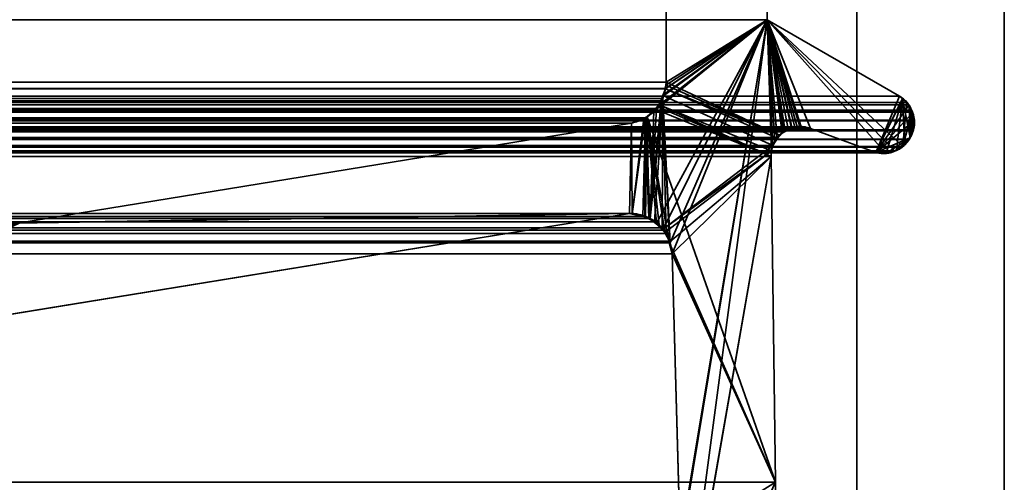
# Model space of a CAD drawing. Header units: millimetres. Extents: x -603 to 3703, y -120 to 193.
# Tile 585 of 656: x 1978.99 to 1989, y 2.65 to 7.35. Entities that reach past the tile are written whole.
import ezdxf

# ---------------------------------------------------------------- set-up
doc = ezdxf.new("R2010")
doc.units = ezdxf.units.MM
doc.layers.add('152', color=7, linetype='Continuous', true_color=0xffffff)

# ---------------------------------------------------------------- blocks, each defined once
blk = doc.blocks.new('UG_SURFACE_002')
at = {"layer": '152', "color": 252, "linetype": 'Continuous', "lineweight": 35}
for points in [[(2177.5, -35, 2213), (2177.5, 174.4, 2213), (822.5, 174.4, 2213), (822.5, -35, 2213)], [(972.5, -35, 2063), (972.5, 174.4, 2063), (2027.5, 174.4, 2063), (2027.5, -35, 2063)]]:
    blk.add_3dface(points, dxfattribs=at)
blk = doc.blocks.new('UG_SURFACE_089')
at = {"layer": '152', "color": 252, "linetype": 'Continuous', "lineweight": 35}
for points in [[(1011, -46.92, 2022.5), (1989, -46.92, 2022.5), (1989, 14.42, 2022.5), (1011, 14.42, 2022.5)], [(1012.5, -46.92, 2021), (1012.5, 14.42, 2021), (1987.5, 14.42, 2021), (1987.5, -46.92, 2021)], [(1989, 14.42, 2022.5), (1989, -46.92, 2022.5), (1987.5, -46.92, 2021), (1987.5, 14.42, 2021)]]:
    blk.add_3dface(points, dxfattribs=at)
blk = doc.blocks.new('UG_SURFACE_090')
at = {"layer": '152', "color": 252, "linetype": 'Continuous', "lineweight": 35}
for points in [[(1987.5, -46.92, 2021), (1987.5, 14.42, 2021), (1987.5, 14.42, -7), (1987.5, -46.92, -7)], [(1987.5, -46.92, -7), (1987.5, 14.42, -7), (1989, 14.42, -7), (1989, -46.92, -7)], [(1989, -46.92, 2022.5), (1989, 14.42, 2022.5), (1987.5, 14.42, 2021), (1987.5, -46.92, 2021)], [(1989, -46.92, 2022.5), (1989, -46.92, -7), (1989, 14.42, -7), (1989, 14.42, 2022.5)]]:
    blk.add_3dface(points, dxfattribs=at)
blk = doc.blocks.new('UG_SURFACE_144')
at = {"layer": '152', "color": 7, "linetype": 'Continuous', "lineweight": 35}
for points in [[(1014.439, 6.719, 2019.062), (1014.439, 11.866, 2019.062), (1985.561, 11.866, 2019.062), (1985.561, 6.719, 2019.062)], [(1985.561, 6.719, 2019.062), (1985.561, 11.866, 2019.062), (1986.589, 11.633, 2020.089), (1986.589, 7.354, 2020.089)], [(1986.589, 7.354, 2020.089), (1986.589, 11.633, 2020.089), (1013.411, 11.633, 2020.089), (1013.411, 7.354, 2020.089)], [(1987.935, 6.577, 2021.435), (1986.589, 7.354, 2020.089), (1013.411, 7.354, 2020.089), (1012.065, 6.577, 2021.435)], [(1986.589, 7.354, 2020.089), (1985.604, 5.082, 2019.104), (1985.527, 6.552, 2019.027), (1985.556, 6.651, 2019.056)], [(1986.589, 7.354, 2020.089), (1985.556, 6.653, 2019.057), (1985.561, 6.719, 2019.062)], [(1985.556, 6.651, 2019.056), (1985.556, 6.653, 2019.057), (1986.589, 7.354, 2020.089)], [(1985.622, 4.971, 2019.122), (1985.604, 5.082, 2019.104), (1986.589, 7.354, 2020.089)], [(1985.705, 2.041, 2019.205), (1985.622, 4.971, 2019.122), (1986.589, 7.354, 2020.089)], [(1985.685, 0.553, 2019.185), (1986.589, 7.354, 2020.089), (1986.633, 6.021, 2020.133), (1986.628, 5.961, 2020.128)], [(1985.688, 1.878, 2019.188), (1986.589, 7.354, 2020.089), (1985.685, 0.553, 2019.185)], [(1986.589, 7.354, 2020.089), (1985.688, 1.878, 2019.188), (1985.705, 2.041, 2019.205)], [(1987.968, 6.064, 2021.468), (1986.589, 7.354, 2020.089), (1987.935, 6.577, 2021.435), (1988.004, 6.512, 2021.504)], [(1986.589, 7.354, 2020.089), (1987.884, 6.02, 2021.384), (1987.839, 6, 2021.339), (1987.793, 6, 2021.293)], [(1986.589, 7.354, 2020.089), (1987.968, 6.064, 2021.468), (1987.959, 6.055, 2021.459), (1987.884, 6.02, 2021.384)], [(1986.589, 7.354, 2020.089), (1987.029, 6.248, 2020.529), (1986.934, 6.26, 2020.434)], [(1986.589, 7.354, 2020.089), (1986.647, 6.073, 2020.146), (1986.633, 6.021, 2020.133)], [(1986.589, 7.354, 2020.089), (1986.895, 6.265, 2020.395), (1986.843, 6.248, 2020.343)], [(1987.793, 6, 2021.293), (1987.693, 6.002, 2021.193), (1987.029, 6.248, 2020.529), (1986.589, 7.354, 2020.089)], [(1986.589, 7.354, 2020.089), (1986.692, 6.153, 2020.192), (1986.647, 6.073, 2020.146)], [(1986.589, 7.354, 2020.089), (1986.771, 6.224, 2020.272), (1986.76, 6.214, 2020.26)], [(1986.934, 6.26, 2020.434), (1986.895, 6.265, 2020.395), (1986.589, 7.354, 2020.089)], [(1986.843, 6.248, 2020.343), (1986.771, 6.224, 2020.272), (1986.589, 7.354, 2020.089)], [(1986.76, 6.214, 2020.26), (1986.694, 6.155, 2020.194), (1986.692, 6.153, 2020.192), (1986.589, 7.354, 2020.089)], [(1014.439, 6.719, 2019.062), (1985.556, 6.653, 2019.057), (1985.556, 6.651, 2019.056)], [(1014.439, 6.719, 2019.062), (1985.561, 6.719, 2019.062), (1985.556, 6.653, 2019.057)], [(1985.556, 6.651, 2019.056), (1014.447, 6.651, 2019.053), (1014.439, 6.719, 2019.062)], [(1014.447, 6.651, 2019.053), (1985.556, 6.651, 2019.056), (1985.527, 6.552, 2019.027)], [(1014.453, 6.609, 2019.047), (1014.447, 6.651, 2019.053), (1985.527, 6.552, 2019.027)], [(1014.453, 6.609, 2019.047), (1985.527, 6.552, 2019.027), (1985.512, 6.527, 2019.012)], [(1985.512, 6.527, 2019.012), (1014.487, 6.525, 2019.013), (1014.453, 6.609, 2019.047)], [(1011.995, 6.515, 2021.505), (1011.98, 6.501, 2021.52), (1988.029, 6.489, 2021.529)], [(1012.065, 6.577, 2021.435), (1011.995, 6.515, 2021.505), (1988.004, 6.512, 2021.504)], [(1988.029, 6.489, 2021.529), (1988.004, 6.512, 2021.504), (1011.995, 6.515, 2021.505)], [(1988.004, 6.512, 2021.504), (1987.935, 6.577, 2021.435), (1012.065, 6.577, 2021.435)], [(1014.493, 6.512, 2019.007), (1014.487, 6.525, 2019.013), (1985.512, 6.527, 2019.012)], [(1014.493, 6.512, 2019.007), (1985.512, 6.527, 2019.012), (1985.464, 6.449, 2018.964)], [(1014.493, 6.512, 2019.007), (1985.464, 6.449, 2018.964), (1985.435, 6.425, 2018.935)], [(1985.435, 6.425, 2018.935), (1014.564, 6.421, 2018.936), (1014.493, 6.512, 2019.007)], [(1985.442, 5.297, 2018.942), (1985.398, 5.332, 2018.898), (1985.527, 6.552, 2019.027)], [(1985.512, 6.527, 2019.012), (1985.527, 6.552, 2019.027), (1985.398, 5.332, 2018.898)], [(1985.398, 5.332, 2018.898), (1985.464, 6.449, 2018.964), (1985.512, 6.527, 2019.012)], [(1985.527, 6.552, 2019.027), (1985.52, 5.235, 2019.02), (1985.442, 5.297, 2018.942)], [(1985.561, 5.178, 2019.062), (1985.537, 5.212, 2019.037), (1985.52, 5.235, 2019.02), (1985.527, 6.552, 2019.027)], [(1985.527, 6.552, 2019.027), (1985.604, 5.082, 2019.104), (1985.596, 5.101, 2019.096)], [(1985.596, 5.101, 2019.096), (1985.561, 5.178, 2019.062), (1985.527, 6.552, 2019.027)], [(1988.004, 6.512, 2021.504), (1988.029, 6.489, 2021.529), (1988.057, 6.434, 2021.557), (1987.968, 6.064, 2021.468)], [(1011.935, 6.422, 2021.565), (1011.916, 6.342, 2021.584), (1988.084, 6.331, 2021.584)], [(1011.937, 6.424, 2021.563), (1011.935, 6.422, 2021.565), (1988.068, 6.413, 2021.568)], [(1011.935, 6.422, 2021.565), (1988.084, 6.331, 2021.584), (1988.068, 6.413, 2021.568)], [(1011.942, 6.435, 2021.558), (1011.937, 6.424, 2021.563), (1988.063, 6.424, 2021.563)], [(1988.068, 6.413, 2021.568), (1988.063, 6.424, 2021.563), (1011.937, 6.424, 2021.563)], [(1011.98, 6.501, 2021.52), (1011.942, 6.435, 2021.558), (1988.057, 6.434, 2021.557)], [(1988.063, 6.424, 2021.563), (1988.057, 6.434, 2021.557), (1011.942, 6.435, 2021.558)], [(1011.98, 6.501, 2021.52), (1988.057, 6.434, 2021.557), (1988.029, 6.489, 2021.529)], [(1014.57, 6.412, 2018.929), (1014.564, 6.421, 2018.936), (1985.435, 6.425, 2018.935)], [(1014.625, 6.369, 2018.875), (1014.57, 6.412, 2018.929), (1985.435, 6.425, 2018.935)], [(1014.625, 6.369, 2018.875), (1985.435, 6.425, 2018.935), (1985.353, 6.355, 2018.853)], [(1985.398, 5.332, 2018.898), (1985.353, 6.355, 2018.853), (1985.435, 6.425, 2018.935)], [(1985.435, 6.425, 2018.935), (1985.464, 6.449, 2018.964), (1985.398, 5.332, 2018.898)], [(1988.057, 6.434, 2021.557), (1988.063, 6.424, 2021.563), (1987.968, 6.064, 2021.468)], [(1988.035, 6.137, 2021.535), (1988.033, 6.133, 2021.533), (1987.968, 6.064, 2021.468), (1988.063, 6.424, 2021.563)], [(1988.072, 6.222, 2021.572), (1988.035, 6.137, 2021.535), (1988.063, 6.424, 2021.563)], [(1988.072, 6.222, 2021.572), (1988.063, 6.424, 2021.563), (1988.068, 6.413, 2021.568), (1988.084, 6.331, 2021.584)], [(1988.084, 6.331, 2021.584), (1011.915, 6.331, 2021.585), (1011.914, 6.301, 2021.586)], [(1988.084, 6.331, 2021.584), (1011.914, 6.301, 2021.586), (1011.923, 6.232, 2021.577)], [(1011.916, 6.342, 2021.584), (1011.915, 6.331, 2021.585), (1988.084, 6.331, 2021.584)], [(1011.923, 6.232, 2021.577), (1988.086, 6.323, 2021.586), (1988.084, 6.331, 2021.584)], [(1011.923, 6.232, 2021.577), (1988.077, 6.232, 2021.577), (1988.086, 6.323, 2021.586)], [(1014.625, 6.369, 2018.875), (1985.353, 6.355, 2018.853), (1985.334, 6.348, 2018.834)], [(1985.334, 6.348, 2018.834), (1014.666, 6.352, 2018.834), (1014.625, 6.369, 2018.875)], [(1014.666, 6.352, 2018.834), (1985.334, 6.348, 2018.834), (1985.208, 6.302, 2018.708)], [(1985.208, 6.302, 2018.708), (1014.792, 6.302, 2018.708), (1014.666, 6.352, 2018.834)], [(1985.208, 6.302, 2018.708), (1985.334, 6.348, 2018.834), (1985.216, 5.381, 2018.716)], [(1985.325, 5.352, 2018.825), (1985.216, 5.381, 2018.716), (1985.334, 6.348, 2018.834), (1985.353, 6.355, 2018.853)], [(1985.353, 6.355, 2018.853), (1985.398, 5.332, 2018.898), (1985.325, 5.352, 2018.825)], [(1988.084, 6.331, 2021.584), (1988.086, 6.323, 2021.586), (1988.077, 6.232, 2021.577), (1988.072, 6.222, 2021.572)], [(1011.923, 6.232, 2021.577), (1011.928, 6.222, 2021.572), (1988.072, 6.222, 2021.572)], [(1988.072, 6.222, 2021.572), (1988.077, 6.232, 2021.577), (1011.923, 6.232, 2021.577)], [(1988.072, 6.222, 2021.572), (1011.928, 6.222, 2021.572), (1011.96, 6.145, 2021.54)], [(1988.072, 6.222, 2021.572), (1011.96, 6.145, 2021.54), (1011.966, 6.138, 2021.534)], [(1011.966, 6.138, 2021.534), (1988.035, 6.137, 2021.535), (1988.072, 6.222, 2021.572)], [(1987.029, 6.248, 2020.529), (1987.693, 6.002, 2021.193), (1012.307, 6.002, 2021.193), (1012.971, 6.248, 2020.529)], [(1012.971, 6.248, 2020.529), (1013.066, 6.261, 2020.434), (1986.934, 6.26, 2020.434)], [(1986.934, 6.26, 2020.434), (1987.029, 6.248, 2020.529), (1012.971, 6.248, 2020.529)], [(1986.895, 6.265, 2020.395), (1013.066, 6.261, 2020.434), (1013.102, 6.266, 2020.398)], [(1986.895, 6.265, 2020.395), (1986.934, 6.26, 2020.434), (1013.066, 6.261, 2020.434)], [(1013.102, 6.266, 2020.398), (1986.843, 6.248, 2020.343), (1986.895, 6.265, 2020.395)], [(1013.102, 6.266, 2020.398), (1013.157, 6.248, 2020.343), (1986.843, 6.248, 2020.343)], [(1986.771, 6.224, 2020.272), (1013.157, 6.248, 2020.343), (1013.227, 6.225, 2020.273)], [(1986.771, 6.224, 2020.272), (1986.843, 6.248, 2020.343), (1013.157, 6.248, 2020.343)], [(1013.227, 6.225, 2020.273), (1986.76, 6.214, 2020.26), (1986.771, 6.224, 2020.272)], [(1013.227, 6.225, 2020.273), (1013.24, 6.214, 2020.26), (1986.76, 6.214, 2020.26)], [(1986.76, 6.214, 2020.26), (1013.24, 6.214, 2020.26), (1013.306, 6.156, 2020.194)], [(1013.306, 6.156, 2020.194), (1986.694, 6.155, 2020.194), (1986.76, 6.214, 2020.26)], [(1021.011, 5.287, 2012.489), (1014.792, 6.302, 2018.708), (1985.208, 6.302, 2018.708), (1978.989, 5.287, 2012.489)], [(1978.989, 5.287, 2012.489), (1985.208, 6.302, 2018.708), (1985.189, 5.381, 2018.689)], [(1985.208, 6.302, 2018.708), (1985.216, 5.381, 2018.716), (1985.189, 5.381, 2018.689)], [(1988.035, 6.137, 2021.535), (1011.966, 6.138, 2021.534), (1012.027, 6.066, 2021.473)], [(1988.033, 6.133, 2021.533), (1988.035, 6.137, 2021.535), (1012.027, 6.066, 2021.473)], [(1988.033, 6.133, 2021.533), (1012.027, 6.066, 2021.473), (1012.031, 6.064, 2021.469)], [(1012.031, 6.064, 2021.469), (1987.968, 6.064, 2021.468), (1988.033, 6.133, 2021.533)], [(1986.692, 6.153, 2020.192), (1013.306, 6.156, 2020.194), (1013.307, 6.155, 2020.193)], [(1986.692, 6.153, 2020.192), (1986.694, 6.155, 2020.194), (1013.306, 6.156, 2020.194)], [(1013.307, 6.155, 2020.193), (1986.647, 6.073, 2020.146), (1986.692, 6.153, 2020.192)], [(1013.307, 6.155, 2020.193), (1013.353, 6.073, 2020.146), (1986.647, 6.073, 2020.146)], [(1012.031, 6.064, 2021.469), (1012.116, 6.018, 2021.384), (1987.884, 6.02, 2021.384)], [(1987.884, 6.02, 2021.384), (1987.959, 6.055, 2021.459), (1012.031, 6.064, 2021.469)], [(1987.959, 6.055, 2021.459), (1987.968, 6.064, 2021.468), (1012.031, 6.064, 2021.469)], [(1987.884, 6.02, 2021.384), (1012.116, 6.018, 2021.384), (1012.139, 6.005, 2021.361)], [(1987.839, 6, 2021.339), (1987.884, 6.02, 2021.384), (1012.139, 6.005, 2021.361)], [(1986.633, 6.021, 2020.133), (1013.353, 6.073, 2020.146), (1013.371, 5.98, 2020.128)], [(1986.633, 6.021, 2020.133), (1986.647, 6.073, 2020.146), (1013.353, 6.073, 2020.146)], [(1013.371, 5.98, 2020.128), (1986.628, 5.961, 2020.128), (1986.633, 6.021, 2020.133)], [(1012.139, 6.005, 2021.361), (1012.207, 5.999, 2021.293), (1987.793, 6, 2021.293)], [(1987.793, 6, 2021.293), (1987.839, 6, 2021.339), (1012.139, 6.005, 2021.361)], [(1012.207, 5.999, 2021.293), (1012.263, 5.994, 2021.237), (1987.693, 6.002, 2021.193)], [(1987.693, 6.002, 2021.193), (1987.793, 6, 2021.293), (1012.207, 5.999, 2021.293)], [(1012.263, 5.994, 2021.237), (1012.307, 6.002, 2021.193), (1987.693, 6.002, 2021.193)], [(1986.675, 2.646, 2020.175), (1986.628, 5.961, 2020.128), (1013.372, 5.961, 2020.128), (1013.325, 2.646, 2020.175)], [(1013.371, 5.98, 2020.128), (1013.372, 5.961, 2020.128), (1986.628, 5.961, 2020.128)], [(1985.688, 0.552, 2019.188), (1985.685, 0.553, 2019.185), (1986.628, 5.961, 2020.128)], [(1985.688, 0.552, 2019.188), (1986.628, 5.961, 2020.128), (1986.675, 2.646, 2020.175)], [(1014.557, 5.298, 2018.943), (1014.675, 5.361, 2018.825), (1985.325, 5.352, 2018.825)], [(1985.325, 5.352, 2018.825), (1985.398, 5.332, 2018.898), (1014.557, 5.298, 2018.943)], [(1985.398, 5.332, 2018.898), (1985.442, 5.297, 2018.942), (1014.557, 5.298, 2018.943)], [(1985.216, 5.381, 2018.716), (1014.675, 5.361, 2018.825), (1014.678, 5.363, 2018.822)], [(1985.216, 5.381, 2018.716), (1985.325, 5.352, 2018.825), (1014.675, 5.361, 2018.825)], [(1014.678, 5.363, 2018.822), (1014.811, 5.381, 2018.689), (1985.189, 5.381, 2018.689)], [(1985.189, 5.381, 2018.689), (1985.216, 5.381, 2018.716), (1014.678, 5.363, 2018.822)], [(1014.811, 5.381, 2018.689), (1023.915, 3.898, 2009.585), (1976.085, 3.898, 2009.585), (1985.189, 5.381, 2018.689)], [(1985.189, 5.381, 2018.689), (1976.085, 3.898, 2009.585), (1978.921, 5.282, 2012.421), (1978.972, 5.285, 2012.472)], [(1985.189, 5.381, 2018.689), (1978.972, 5.285, 2012.472), (1978.989, 5.287, 2012.489)], [(1985.561, 5.178, 2019.062), (1014.439, 5.178, 2019.062), (1014.465, 5.209, 2019.035)], [(1985.52, 5.235, 2019.02), (1014.465, 5.209, 2019.035), (1014.528, 5.282, 2018.972)], [(1985.52, 5.235, 2019.02), (1985.537, 5.212, 2019.037), (1014.465, 5.209, 2019.035)], [(1014.465, 5.209, 2019.035), (1985.537, 5.212, 2019.037), (1985.561, 5.178, 2019.062)], [(1985.52, 5.235, 2019.02), (1014.528, 5.282, 2018.972), (1014.557, 5.298, 2018.943)], [(1014.557, 5.298, 2018.943), (1985.442, 5.297, 2018.942), (1985.52, 5.235, 2019.02)], [(1021.011, 5.287, 2012.489), (1978.989, 5.287, 2012.489), (1978.972, 5.285, 2012.472)], [(1985.561, 5.178, 2019.062), (1014.404, 5.101, 2019.096), (1014.439, 5.178, 2019.062)], [(1985.561, 5.178, 2019.062), (1985.596, 5.101, 2019.096), (1014.404, 5.101, 2019.096)], [(1985.604, 5.082, 2019.104), (1014.378, 4.971, 2019.122), (1014.396, 5.082, 2019.104)], [(1985.604, 5.082, 2019.104), (1985.622, 4.971, 2019.122), (1014.378, 4.971, 2019.122)], [(1014.396, 5.082, 2019.104), (1014.404, 5.101, 2019.096), (1985.596, 5.101, 2019.096), (1985.604, 5.082, 2019.104)], [(1014.295, 2.041, 2019.205), (1014.378, 4.971, 2019.122), (1985.622, 4.971, 2019.122), (1985.705, 2.041, 2019.205)]]:
    blk.add_3dface(points, dxfattribs=at)
blk = doc.blocks.new('UG_SURFACE_145')
at = {"layer": '152', "color": 7, "linetype": 'Continuous', "lineweight": 35}
for points in [[(1986.589, 11.633, -7), (1986.589, 7.354, -7), (1985.561, 6.719, -7), (1985.561, 11.866, -7)], [(1986.589, 7.354, 2020.089), (1986.589, 11.633, 2020.089), (1985.561, 11.866, 2019.062), (1985.561, 6.719, 2019.062)], [(1985.561, 6.719, 2019.062), (1985.561, 11.866, 2019.062), (1985.561, 11.866, -7), (1985.561, 6.719, -7)], [(1986.589, 7.354, -7), (1986.589, 11.633, -7), (1986.589, 11.633, 2020.089), (1986.589, 7.354, 2020.089)], [(1986.589, 7.354, 2020.089), (1985.369, 6.365, 2018.869), (1985.387, 5.338, 2018.887), (1985.462, 5.277, 2018.962)], [(1985.452, 6.446, 2018.952), (1985.369, 6.365, 2018.869), (1986.589, 7.354, 2020.089)], [(1985.475, 6.47, 2018.975), (1985.452, 6.446, 2018.952), (1986.589, 7.354, 2020.089)], [(1985.462, 5.277, 2018.962), (1985.53, 5.222, 2019.031), (1986.589, 7.354, 2020.089)], [(1986.589, 7.354, 2020.089), (1985.491, 6.485, 2018.991), (1985.475, 6.47, 2018.975)], [(1985.536, 6.58, 2019.036), (1985.491, 6.485, 2018.991), (1986.589, 7.354, 2020.089)], [(1986.647, 6.073, 2020.146), (1986.668, 6.119, 2020.168), (1986.589, 7.354, 2020.089), (1985.53, 5.222, 2019.031)], [(1986.589, 7.354, 2020.089), (1985.543, 6.596, 2019.043), (1985.536, 6.58, 2019.036)], [(1985.557, 6.689, 2019.057), (1985.543, 6.596, 2019.043), (1986.589, 7.354, 2020.089)], [(1986.589, 7.354, 2020.089), (1985.561, 6.719, 2019.062), (1985.557, 6.689, 2019.057)], [(1986.752, 6.205, -7), (1986.713, 6.178, -7), (1985.561, 6.719, -7), (1986.589, 7.354, -7)], [(1987.935, 6.577, -7), (1986.589, 7.354, -7), (1986.589, 7.354, 2020.089), (1987.935, 6.577, 2021.435)], [(1986.589, 7.354, -7), (1986.802, 6.24, -7), (1986.752, 6.205, -7)], [(1986.589, 7.354, -7), (1986.92, 6.267, -7), (1986.837, 6.248, -7)], [(1987.693, 6.002, -7), (1987.029, 6.248, -7), (1986.589, 7.354, -7), (1987.935, 6.577, -7)], [(1986.837, 6.248, -7), (1986.802, 6.24, -7), (1986.589, 7.354, -7)], [(1986.589, 7.354, -7), (1987.029, 6.248, -7), (1986.934, 6.265, -7)], [(1986.934, 6.265, -7), (1986.92, 6.267, -7), (1986.589, 7.354, -7)], [(1986.589, 7.354, 2020.089), (1986.75, 6.207, 2020.25), (1986.838, 6.247, 2020.338)], [(1986.589, 7.354, 2020.089), (1986.668, 6.119, 2020.168), (1986.691, 6.146, 2020.191)], [(1986.589, 7.354, 2020.089), (1986.869, 6.261, 2020.369), (1986.934, 6.256, 2020.434)], [(1986.589, 7.354, 2020.089), (1986.742, 6.203, 2020.241), (1986.75, 6.207, 2020.25)], [(1986.934, 6.256, 2020.434), (1987.029, 6.248, 2020.529), (1986.589, 7.354, 2020.089)], [(1986.691, 6.146, 2020.191), (1986.742, 6.203, 2020.241), (1986.589, 7.354, 2020.089)], [(1986.838, 6.247, 2020.338), (1986.869, 6.261, 2020.369), (1986.589, 7.354, 2020.089)], [(1987.935, 6.577, 2021.435), (1986.589, 7.354, 2020.089), (1987.029, 6.248, 2020.529), (1987.693, 6.002, 2021.193)], [(1985.561, 6.719, -7), (1985.559, 6.688, -7), (1985.557, 6.689, 2019.057)], [(1985.557, 6.689, 2019.057), (1985.561, 6.719, 2019.062), (1985.561, 6.719, -7)], [(1985.559, 6.688, -7), (1985.561, 6.719, -7), (1986.713, 6.178, -7)], [(1986.694, 6.147, -7), (1986.647, 6.073, -7), (1985.529, 6.582, -7), (1985.556, 6.65, -7)], [(1985.556, 6.65, -7), (1985.529, 6.582, -7), (1985.536, 6.58, 2019.036)], [(1985.559, 6.688, -7), (1985.556, 6.65, -7), (1985.536, 6.58, 2019.036)], [(1985.536, 6.58, 2019.036), (1985.543, 6.596, 2019.043), (1985.559, 6.688, -7)], [(1985.543, 6.596, 2019.043), (1985.557, 6.689, 2019.057), (1985.559, 6.688, -7)], [(1986.713, 6.178, -7), (1985.556, 6.65, -7), (1985.559, 6.688, -7)], [(1985.556, 6.65, -7), (1986.713, 6.178, -7), (1986.694, 6.147, -7)], [(1985.529, 6.582, -7), (1985.492, 6.486, -7), (1985.491, 6.485, 2018.991)], [(1985.491, 6.485, 2018.991), (1985.536, 6.58, 2019.036), (1985.529, 6.582, -7)], [(1985.492, 6.486, -7), (1985.529, 6.582, -7), (1986.647, 6.073, -7), (1986.632, 6.018, -7)], [(1987.935, 6.577, -7), (1987.949, 6.569, -7), (1987.966, 6.552, -7), (1987.693, 6.002, -7)], [(1987.693, 6.002, 2021.193), (1987.966, 6.549, 2021.466), (1987.935, 6.577, 2021.435)], [(1987.693, 6.002, -7), (1987.966, 6.552, -7), (1988.03, 6.485, -7)], [(1987.966, 6.549, 2021.466), (1987.693, 6.002, 2021.193), (1987.803, 6.006, 2021.303)], [(1987.966, 6.549, 2021.466), (1987.803, 6.006, 2021.303), (1987.87, 6.008, 2021.37), (1987.903, 6.028, 2021.403)], [(1987.966, 6.549, 2021.466), (1987.903, 6.028, 2021.403), (1987.988, 6.079, 2021.488), (1987.989, 6.081, 2021.489)], [(1987.966, 6.552, -7), (1987.949, 6.569, -7), (1987.935, 6.577, 2021.435)], [(1987.935, 6.577, 2021.435), (1987.966, 6.549, 2021.466), (1987.966, 6.552, -7)], [(1987.949, 6.569, -7), (1987.935, 6.577, -7), (1987.935, 6.577, 2021.435)], [(1988.03, 6.485, -7), (1987.966, 6.552, -7), (1987.966, 6.549, 2021.466)], [(1987.966, 6.549, 2021.466), (1988.029, 6.489, 2021.529), (1988.03, 6.485, -7)], [(1987.989, 6.081, 2021.489), (1988.043, 6.154, 2021.543), (1987.966, 6.549, 2021.466)], [(1988.031, 6.485, 2021.531), (1988.029, 6.489, 2021.529), (1987.966, 6.549, 2021.466), (1988.043, 6.154, 2021.543)], [(1985.369, 6.365, 2018.869), (1985.452, 6.446, 2018.952), (1985.45, 6.445, -7)], [(1985.45, 6.445, -7), (1985.37, 6.366, -7), (1985.369, 6.365, 2018.869)], [(1986.628, 5.961, -7), (1986.675, 2.646, -7), (1985.37, 6.366, -7), (1985.45, 6.445, -7)], [(1985.45, 6.445, -7), (1985.474, 6.469, -7), (1986.628, 5.961, -7)], [(1985.474, 6.469, -7), (1985.45, 6.445, -7), (1985.452, 6.446, 2018.952)], [(1985.452, 6.446, 2018.952), (1985.475, 6.47, 2018.975), (1985.474, 6.469, -7)], [(1985.474, 6.469, -7), (1985.492, 6.486, -7), (1986.628, 5.961, -7)], [(1985.492, 6.486, -7), (1985.474, 6.469, -7), (1985.475, 6.47, 2018.975)], [(1985.475, 6.47, 2018.975), (1985.491, 6.485, 2018.991), (1985.492, 6.486, -7)], [(1986.632, 6.018, -7), (1986.628, 5.961, -7), (1985.492, 6.486, -7)], [(1987.693, 6.002, -7), (1988.03, 6.485, -7), (1988.035, 6.481, -7), (1988.065, 6.405, -7)], [(1988.029, 6.489, 2021.529), (1988.031, 6.485, 2021.531), (1988.03, 6.485, -7)], [(1988.035, 6.481, -7), (1988.03, 6.485, -7), (1988.031, 6.485, 2021.531)], [(1988.065, 6.405, -7), (1988.035, 6.481, -7), (1988.031, 6.485, 2021.531)], [(1988.031, 6.485, 2021.531), (1988.068, 6.405, 2021.568), (1988.065, 6.405, -7)], [(1988.068, 6.405, 2021.568), (1988.031, 6.485, 2021.531), (1988.043, 6.154, 2021.543)], [(1985.218, 5.376, -7), (1985.189, 5.381, -7), (1985.208, 6.302, -7), (1985.346, 6.356, -7)], [(1985.347, 6.356, 2018.847), (1985.208, 6.302, 2018.708), (1985.189, 5.381, 2018.689), (1985.218, 5.375, 2018.718)], [(1985.346, 6.356, -7), (1985.208, 6.302, -7), (1985.208, 6.302, 2018.708)], [(1985.208, 6.302, 2018.708), (1985.347, 6.356, 2018.847), (1985.346, 6.356, -7)], [(1985.346, 6.356, -7), (1985.344, 5.356, -7), (1985.218, 5.376, -7)], [(1985.347, 6.356, 2018.847), (1985.218, 5.375, 2018.718), (1985.352, 5.346, 2018.852)], [(1985.346, 6.356, -7), (1985.37, 6.366, -7), (1985.344, 5.356, -7)], [(1985.352, 5.351, -7), (1985.344, 5.356, -7), (1985.37, 6.366, -7)], [(1985.37, 6.366, -7), (1985.346, 6.356, -7), (1985.347, 6.356, 2018.847)], [(1985.347, 6.356, 2018.847), (1985.369, 6.365, 2018.869), (1985.37, 6.366, -7)], [(1985.387, 5.338, 2018.887), (1985.369, 6.365, 2018.869), (1985.347, 6.356, 2018.847)], [(1985.352, 5.346, 2018.852), (1985.387, 5.338, 2018.887), (1985.347, 6.356, 2018.847)], [(1985.463, 5.283, -7), (1985.352, 5.351, -7), (1985.37, 6.366, -7)], [(1985.37, 6.366, -7), (1985.49, 5.266, -7), (1985.463, 5.283, -7)], [(1985.37, 6.366, -7), (1985.582, 5.141, -7), (1985.547, 5.188, -7)], [(1985.547, 5.188, -7), (1985.49, 5.266, -7), (1985.37, 6.366, -7)], [(1985.594, 5.088, -7), (1985.582, 5.141, -7), (1985.37, 6.366, -7), (1986.675, 2.646, -7)], [(1987.693, 6.002, -7), (1988.065, 6.405, -7), (1988.081, 6.362, -7), (1988.08, 6.323, -7)], [(1987.693, 6.002, -7), (1988.08, 6.323, -7), (1988.077, 6.232, -7), (1988.041, 6.153, -7)], [(1988.043, 6.154, 2021.543), (1988.083, 6.322, 2021.583), (1988.076, 6.388, 2021.576), (1988.068, 6.405, 2021.568)], [(1988.083, 6.322, 2021.583), (1988.043, 6.154, 2021.543), (1988.054, 6.17, 2021.554), (1988.077, 6.232, 2021.577)], [(1988.081, 6.362, -7), (1988.065, 6.405, -7), (1988.068, 6.405, 2021.568)], [(1988.068, 6.405, 2021.568), (1988.076, 6.388, 2021.576), (1988.081, 6.362, -7)], [(1988.08, 6.323, -7), (1988.081, 6.362, -7), (1988.076, 6.388, 2021.576)], [(1988.076, 6.388, 2021.576), (1988.083, 6.322, 2021.583), (1988.08, 6.323, -7)], [(1988.08, 6.323, -7), (1988.086, 6.299, 2021.586), (1988.077, 6.232, 2021.577)], [(1988.077, 6.232, 2021.577), (1988.077, 6.232, -7), (1988.08, 6.323, -7)], [(1988.077, 6.232, 2021.577), (1988.086, 6.299, 2021.586), (1988.083, 6.322, 2021.583)], [(1988.08, 6.323, -7), (1988.083, 6.322, 2021.583), (1988.086, 6.299, 2021.586)], [(1976.085, 3.898, 2009.585), (1985.189, 5.381, 2018.689), (1985.208, 6.302, 2018.708), (1978.989, 5.287, 2012.489)], [(1978.989, 5.287, -7), (1985.208, 6.302, -7), (1985.189, 5.381, -7)], [(1978.989, 5.287, 2012.489), (1985.208, 6.302, 2018.708), (1985.208, 6.302, -7), (1978.989, 5.287, -7)], [(1986.752, 6.205, -7), (1986.75, 6.207, 2020.25), (1986.742, 6.203, 2020.241)], [(1986.802, 6.24, -7), (1986.838, 6.247, 2020.338), (1986.75, 6.207, 2020.25)], [(1986.75, 6.207, 2020.25), (1986.752, 6.205, -7), (1986.802, 6.24, -7)], [(1986.802, 6.24, -7), (1986.837, 6.248, -7), (1986.838, 6.247, 2020.338)], [(1986.869, 6.261, 2020.369), (1986.837, 6.248, -7), (1986.92, 6.267, -7)], [(1986.869, 6.261, 2020.369), (1986.838, 6.247, 2020.338), (1986.837, 6.248, -7)], [(1986.92, 6.267, -7), (1986.934, 6.256, 2020.434), (1986.869, 6.261, 2020.369)], [(1986.92, 6.267, -7), (1986.934, 6.265, -7), (1986.934, 6.256, 2020.434)], [(1986.934, 6.256, 2020.434), (1986.934, 6.265, -7), (1987.029, 6.248, -7)], [(1987.029, 6.248, -7), (1987.029, 6.248, 2020.529), (1986.934, 6.256, 2020.434)], [(1987.029, 6.248, -7), (1987.693, 6.002, -7), (1987.693, 6.002, 2021.193), (1987.029, 6.248, 2020.529)], [(1988.043, 6.154, 2021.543), (1988.041, 6.153, -7), (1988.077, 6.232, -7)], [(1988.077, 6.232, -7), (1988.054, 6.17, 2021.554), (1988.043, 6.154, 2021.543)], [(1988.077, 6.232, -7), (1988.077, 6.232, 2021.577), (1988.054, 6.17, 2021.554)], [(1986.668, 6.119, 2020.168), (1986.647, 6.073, -7), (1986.694, 6.147, -7)], [(1986.668, 6.119, 2020.168), (1986.647, 6.073, 2020.146), (1986.647, 6.073, -7)], [(1986.694, 6.147, -7), (1986.691, 6.146, 2020.191), (1986.668, 6.119, 2020.168)], [(1986.742, 6.203, 2020.241), (1986.691, 6.146, 2020.191), (1986.694, 6.147, -7)], [(1986.742, 6.203, 2020.241), (1986.694, 6.147, -7), (1986.713, 6.178, -7)], [(1986.742, 6.203, 2020.241), (1986.713, 6.178, -7), (1986.752, 6.205, -7)], [(1987.803, 5.997, -7), (1987.693, 6.002, -7), (1988.041, 6.153, -7)], [(1987.903, 6.026, -7), (1987.824, 5.997, -7), (1987.803, 5.997, -7), (1988.041, 6.153, -7)], [(1987.985, 6.085, -7), (1987.933, 6.037, -7), (1987.903, 6.026, -7), (1988.041, 6.153, -7)], [(1988.041, 6.153, -7), (1988.027, 6.125, -7), (1987.985, 6.085, -7)], [(1987.989, 6.081, 2021.489), (1987.985, 6.085, -7), (1988.027, 6.125, -7)], [(1988.027, 6.125, -7), (1988.043, 6.154, 2021.543), (1987.989, 6.081, 2021.489)], [(1988.027, 6.125, -7), (1988.041, 6.153, -7), (1988.043, 6.154, 2021.543)], [(1985.53, 5.222, 2019.031), (1986.632, 6.018, 2020.132), (1986.647, 6.073, 2020.146)], [(1986.632, 6.018, 2020.132), (1985.53, 5.222, 2019.031), (1985.549, 5.189, 2019.049)], [(1985.549, 5.189, 2019.049), (1985.6, 5.094, 2019.1), (1986.628, 5.961, 2020.128), (1986.632, 6.018, 2020.132)], [(1986.632, 6.018, 2020.132), (1986.628, 5.961, -7), (1986.632, 6.018, -7)], [(1986.632, 6.018, 2020.132), (1986.628, 5.961, 2020.128), (1986.628, 5.961, -7)], [(1986.632, 6.018, -7), (1986.647, 6.073, 2020.146), (1986.632, 6.018, 2020.132)], [(1986.632, 6.018, -7), (1986.647, 6.073, -7), (1986.647, 6.073, 2020.146)], [(1987.903, 6.026, -7), (1987.87, 6.008, 2021.37), (1987.803, 6.006, 2021.303)], [(1987.803, 6.006, 2021.303), (1987.824, 5.997, -7), (1987.903, 6.026, -7)], [(1987.903, 6.026, -7), (1987.903, 6.028, 2021.403), (1987.87, 6.008, 2021.37)], [(1987.985, 6.085, -7), (1987.988, 6.079, 2021.488), (1987.903, 6.028, 2021.403)], [(1987.903, 6.028, 2021.403), (1987.933, 6.037, -7), (1987.985, 6.085, -7)], [(1987.903, 6.028, 2021.403), (1987.903, 6.026, -7), (1987.933, 6.037, -7)], [(1987.985, 6.085, -7), (1987.989, 6.081, 2021.489), (1987.988, 6.079, 2021.488)], [(1986.628, 5.961, 2020.128), (1985.6, 5.094, 2019.1), (1985.601, 5.09, 2019.101), (1985.622, 4.971, 2019.122)], [(1986.675, 2.646, 2020.175), (1986.628, 5.961, 2020.128), (1985.622, 4.971, 2019.122), (1985.705, 2.041, 2019.205)], [(1986.675, 2.646, -7), (1986.628, 5.961, -7), (1986.628, 5.961, 2020.128), (1986.675, 2.646, 2020.175)], [(1987.803, 5.997, -7), (1987.803, 6.006, 2021.303), (1987.693, 6.002, 2021.193)], [(1987.693, 6.002, 2021.193), (1987.693, 6.002, -7), (1987.803, 5.997, -7)], [(1987.803, 6.006, 2021.303), (1987.803, 5.997, -7), (1987.824, 5.997, -7)], [(1985.189, 5.381, -7), (1976.085, 3.898, -7), (1978.921, 5.282, -7), (1978.955, 5.283, -7)], [(1985.189, 5.381, 2018.689), (1976.085, 3.898, 2009.585), (1976.085, 3.898, -7), (1985.189, 5.381, -7)], [(1985.189, 5.381, -7), (1978.955, 5.283, -7), (1978.989, 5.287, -7)], [(1985.218, 5.376, -7), (1985.218, 5.375, 2018.718), (1985.189, 5.381, 2018.689)], [(1985.189, 5.381, 2018.689), (1985.189, 5.381, -7), (1985.218, 5.376, -7)], [(1985.218, 5.375, 2018.718), (1985.218, 5.376, -7), (1985.344, 5.356, -7)], [(1985.344, 5.356, -7), (1985.352, 5.346, 2018.852), (1985.218, 5.375, 2018.718)], [(1985.344, 5.356, -7), (1985.352, 5.351, -7), (1985.352, 5.346, 2018.852)], [(1985.352, 5.346, 2018.852), (1985.352, 5.351, -7), (1985.463, 5.283, -7)], [(1985.463, 5.283, -7), (1985.387, 5.338, 2018.887), (1985.352, 5.346, 2018.852)], [(1985.463, 5.283, -7), (1985.462, 5.277, 2018.962), (1985.387, 5.338, 2018.887)], [(1978.989, 5.287, 2012.489), (1978.955, 5.283, 2012.455), (1976.085, 3.898, 2009.585)], [(1978.955, 5.283, 2012.455), (1978.989, 5.287, 2012.489), (1978.989, 5.287, -7), (1978.955, 5.283, -7)], [(1985.462, 5.277, 2018.962), (1985.463, 5.283, -7), (1985.49, 5.266, -7)], [(1985.547, 5.188, -7), (1985.53, 5.222, 2019.031), (1985.462, 5.277, 2018.962)], [(1985.462, 5.277, 2018.962), (1985.49, 5.266, -7), (1985.547, 5.188, -7)], [(1985.547, 5.188, -7), (1985.549, 5.189, 2019.049), (1985.53, 5.222, 2019.031)], [(1985.549, 5.189, 2019.049), (1985.547, 5.188, -7), (1985.582, 5.141, -7)], [(1985.582, 5.141, -7), (1985.6, 5.094, 2019.1), (1985.549, 5.189, 2019.049)], [(1985.6, 5.094, 2019.1), (1985.582, 5.141, -7), (1985.594, 5.088, -7)], [(1985.594, 5.088, -7), (1985.601, 5.09, 2019.101), (1985.6, 5.094, 2019.1)], [(1985.601, 5.09, 2019.101), (1985.594, 5.088, -7), (1985.622, 4.971, -7)], [(1986.675, 2.646, -7), (1985.622, 4.971, -7), (1985.594, 5.088, -7)], [(1985.622, 4.971, -7), (1985.622, 4.971, 2019.122), (1985.601, 5.09, 2019.101)], [(1985.705, 2.041, -7), (1985.622, 4.971, -7), (1986.675, 2.646, -7), (1986.675, 2.485, -7)], [(1985.705, 2.041, 2019.205), (1985.622, 4.971, 2019.122), (1985.622, 4.971, -7), (1985.705, 2.041, -7)]]:
    blk.add_3dface(points, dxfattribs=at)

msp = doc.modelspace()

# ---------------------------------------------------------------- linework, layer by layer
at = {"layer": '152', "color": 252, "linetype": 'Continuous', "lineweight": -3, "true_color": 0x939598}
for p, q in [((1987.5, -46.92, -7), (1987.5, 14.42, -7)), ((1987.5, -46.92, 2021), (1987.5, 14.42, 2021)), ((1987.5, -46.92, 2021), (1987.5, 14.42, 2021)), ((1985.562, 11.866, 2019.062), (1985.562, 6.719, 2019.062)), ((1985.562, 11.866, 2019.062), (1985.562, 6.719, 2019.062)), ((1985.562, 6.719, -7), (1985.562, 11.866, -7)), ((1987.935, 6.577, 2021.435), (1986.589, 7.354, 2020.089)), ((1987.935, 6.577, -7), (1986.589, 7.354, -7)), ((1986.589, 7.354, 2020.089), (1987.935, 6.577, 2021.435)), ((1014.438, 6.719, 2019.062), (1985.562, 6.719, 2019.062)), ((1985.562, 6.719, 2019.062), (1985.562, 6.719, -7)), ((1987.935, 6.577, 2021.435), (1012.065, 6.577, 2021.435)), ((1987.935, 6.577, -7), (1987.935, 6.577, 2021.435)), ((1988.077, 6.232, 2021.577), (1011.923, 6.232, 2021.577)), ((1987.029, 6.248, 2020.529), (1012.971, 6.248, 2020.529)), ((1014.792, 6.302, 2018.708), (1985.208, 6.302, 2018.708)), ((1985.208, 6.302, 2018.708), (1978.989, 5.287, 2012.489)), ((1978.989, 5.287, -7), (1985.208, 6.302, -7)), ((1985.208, 6.302, 2018.708), (1978.989, 5.287, 2012.489)), ((1985.208, 6.302, 2018.708), (1985.208, 6.302, -7)), ((1987.029, 6.248, 2020.529), (1987.693, 6.002, 2021.193)), ((1987.029, 6.248, 2020.529), (1987.693, 6.002, 2021.193)), ((1987.029, 6.248, -7), (1987.693, 6.002, -7)), ((1987.029, 6.248, -7), (1987.029, 6.248, 2020.529)), ((1988.077, 6.232, -7), (1988.077, 6.232, 2021.577)), ((1986.646, 6.073, 2020.146), (1013.354, 6.073, 2020.146)), ((1986.646, 6.073, -7), (1986.646, 6.073, 2020.146)), ((1987.693, 6.002, 2021.193), (1012.307, 6.002, 2021.193)), ((1013.372, 5.961, 2020.128), (1986.628, 5.961, 2020.128)), ((1986.628, 5.961, 2020.128), (1986.675, 2.646, 2020.175)), ((1986.628, 5.961, 2020.128), (1986.628, 5.961, -7)), ((1986.675, 2.646, 2020.175), (1986.628, 5.961, 2020.128)), ((1986.675, 2.646, -7), (1986.628, 5.961, -7)), ((1987.693, 6.002, -7), (1987.693, 6.002, 2021.193)), ((1014.811, 5.381, 2018.689), (1985.189, 5.381, 2018.689)), ((1985.189, 5.381, -7), (1976.085, 3.898, -7)), ((1976.085, 3.898, 2009.585), (1985.189, 5.381, 2018.689)), ((1976.085, 3.898, 2009.585), (1985.189, 5.381, 2018.689)), ((1985.189, 5.381, 2018.689), (1985.189, 5.381, -7)), ((1014.378, 4.971, 2019.122), (1985.622, 4.971, 2019.122)), ((1985.705, 2.041, -7), (1985.622, 4.971, -7)), ((1985.622, 4.971, 2019.122), (1985.622, 4.971, -7)), ((1985.622, 4.971, 2019.122), (1985.705, 2.041, 2019.205)), ((1985.622, 4.971, 2019.122), (1985.705, 2.041, 2019.205))]:
    msp.add_line(p, q, dxfattribs=at)
for points, knots in [([(1985.208, 6.302, 2018.708), (1985.257, 6.311, 2018.757), (1985.307, 6.328, 2018.807), (1985.393, 6.378, 2018.893), (1985.431, 6.409, 2018.931), (1985.488, 6.478, 2018.988), (1985.51, 6.513, 2019.01), (1985.541, 6.583, 2019.041), (1985.551, 6.618, 2019.051), (1985.56, 6.675, 2019.06), (1985.562, 6.697, 2019.062), (1985.562, 6.719, 2019.062)], [0, 0, 0, 0, 0.299736, 0.299736, 0.559794, 0.559794, 0.75263, 0.75263, 0.907855, 0.907855, 1, 1, 1, 1]), ([(1987.935, 6.577, 2021.435), (1987.97, 6.556, 2021.47), (1988.003, 6.527, 2021.503), (1988.045, 6.466, 2021.545), (1988.058, 6.441, 2021.558), (1988.078, 6.385, 2021.578), (1988.084, 6.354, 2021.584), (1988.087, 6.296, 2021.587), (1988.085, 6.269, 2021.585), (1988.078, 6.239, 2021.578), (1988.077, 6.235, 2021.577), (1988.077, 6.232, 2021.577)], [0, 0, 0, 0, 0.366438, 0.366438, 0.577698, 0.577698, 0.79165, 0.79165, 0.973358, 0.973358, 1, 1, 1, 1]), ([(1987.029, 6.248, 2020.529), (1987.007, 6.256, 2020.507), (1986.985, 6.262, 2020.485), (1986.94, 6.268, 2020.44), (1986.917, 6.268, 2020.417), (1986.873, 6.263, 2020.373), (1986.85, 6.258, 2020.35), (1986.809, 6.244, 2020.309), (1986.79, 6.235, 2020.29), (1986.756, 6.214, 2020.256), (1986.74, 6.203, 2020.24), (1986.714, 6.179, 2020.214), (1986.702, 6.167, 2020.202), (1986.683, 6.142, 2020.183), (1986.674, 6.13, 2020.174), (1986.659, 6.103, 2020.159), (1986.652, 6.088, 2020.152), (1986.646, 6.073, 2020.146)], [0, 0, 0, 0, 0.157236, 0.157236, 0.314404, 0.314404, 0.470713, 0.470713, 0.611107, 0.611107, 0.730481, 0.730481, 0.830453, 0.830453, 0.913927, 0.913927, 1, 1, 1, 1]), ([(1987.693, 6.002, 2021.193), (1987.717, 5.996, 2021.217), (1987.742, 5.992, 2021.242), (1987.79, 5.992, 2021.29), (1987.815, 5.994, 2021.315), (1987.861, 6.005, 2021.361), (1987.883, 6.012, 2021.383), (1987.923, 6.031, 2021.423), (1987.942, 6.042, 2021.442), (1987.974, 6.066, 2021.474), (1987.988, 6.079, 2021.488), (1988.013, 6.105, 2021.513), (1988.023, 6.118, 2021.523), (1988.049, 6.157, 2021.549), (1988.063, 6.187, 2021.563), (1988.074, 6.223, 2021.574), (1988.075, 6.227, 2021.575), (1988.077, 6.232, 2021.577)], [0, 0, 0, 0, 0.163404, 0.163404, 0.325584, 0.325584, 0.476989, 0.476989, 0.609334, 0.609334, 0.720663, 0.720663, 0.813955, 0.813955, 0.97719, 0.97719, 1, 1, 1, 1]), ([(1986.628, 5.961, 2020.128), (1986.628, 5.971, 2020.128), (1986.628, 5.981, 2020.128), (1986.63, 6.001, 2020.13), (1986.631, 6.012, 2020.131), (1986.636, 6.039, 2020.136), (1986.641, 6.057, 2020.141), (1986.646, 6.073, 2020.146)], [0, 0, 0, 0, 0.261977, 0.261977, 0.523945, 0.523945, 1, 1, 1, 1]), ([(1985.622, 4.971, 2019.122), (1985.621, 5.009, 2019.121), (1985.615, 5.048, 2019.115), (1985.594, 5.117, 2019.094), (1985.579, 5.149, 2019.079), (1985.549, 5.199, 2019.049), (1985.535, 5.217, 2019.035), (1985.484, 5.277, 2018.984), (1985.442, 5.309, 2018.942), (1985.34, 5.363, 2018.84), (1985.278, 5.379, 2018.778), (1985.207, 5.381, 2018.707), (1985.198, 5.381, 2018.698), (1985.189, 5.381, 2018.689)], [0, 0, 0, 0, 0.141133, 0.141133, 0.281056, 0.281056, 0.380646, 0.380646, 0.628035, 0.628035, 0.95273, 0.95273, 1, 1, 1, 1])]:
    msp.add_open_spline(points, degree=3, knots=knots, dxfattribs=at)
for points in [[(1985.562, 6.719, 2019.062), (1985.562, 6.512, 2019.062), (1985.411, 6.336, 2018.911), (1985.208, 6.302, 2018.708)], [(1985.208, 6.302, -7), (1985.411, 6.336, -7), (1985.562, 6.512, -7), (1985.562, 6.719, -7)], [(1988.077, 6.232, -7), (1988.11, 6.365, -7), (1988.053, 6.505, -7), (1987.935, 6.577, -7)], [(1987.935, 6.577, 2021.435), (1988.053, 6.505, 2021.553), (1988.11, 6.365, 2021.61), (1988.077, 6.232, 2021.577)], [(1986.646, 6.073, -7), (1986.704, 6.227, -7), (1986.875, 6.306, -7), (1987.029, 6.248, -7)], [(1987.029, 6.248, 2020.529), (1986.875, 6.306, 2020.375), (1986.704, 6.227, 2020.204), (1986.646, 6.073, 2020.146)], [(1987.693, 6.002, -7), (1987.863, 5.959, -7), (1988.034, 6.062, -7), (1988.077, 6.232, -7)], [(1987.693, 6.002, 2021.193), (1987.863, 5.959, 2021.363), (1988.034, 6.062, 2021.534), (1988.077, 6.232, 2021.577)], [(1986.628, 5.961, 2020.128), (1986.627, 5.999, 2020.127), (1986.633, 6.037, 2020.133), (1986.646, 6.073, 2020.146)], [(1986.628, 5.961, -7), (1986.627, 5.999, -7), (1986.633, 6.037, -7), (1986.646, 6.073, -7)], [(1985.622, 4.971, 2019.122), (1985.616, 5.204, 2019.116), (1985.422, 5.387, 2018.922), (1985.189, 5.381, 2018.689)], [(1985.622, 4.971, -7), (1985.616, 5.204, -7), (1985.422, 5.387, -7), (1985.189, 5.381, -7)]]:
    msp.add_open_spline(points, degree=3, dxfattribs=at)

# ---------------------------------------------------------------- block references
for name in ['UG_SURFACE_002', 'UG_SURFACE_089', 'UG_SURFACE_090', 'UG_SURFACE_144', 'UG_SURFACE_145']:
    msp.add_blockref(name, (0, 0), dxfattribs=at)

doc.saveas('drawing.dxf')
